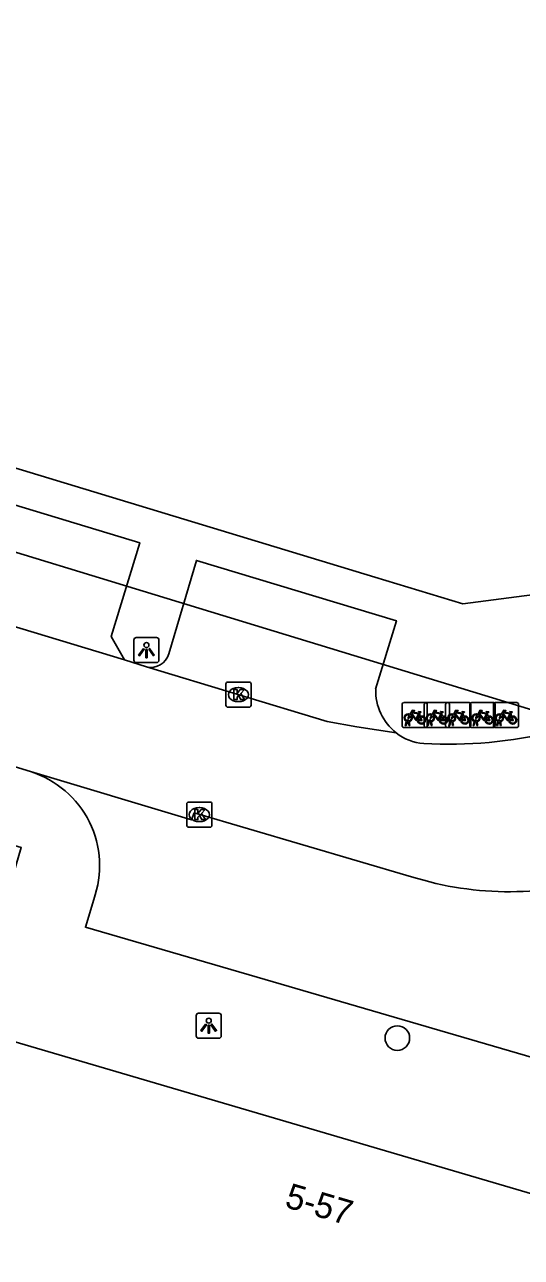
# Model space of a CAD drawing. Extents: x 161772 to 163123, y 383092 to 383917.
# Drawn here: x 163019.32 to 163039.08, y 383683.46 to 383732.53 of the extents above; entities that cross this region are included whole.
import ezdxf

# ---------------------------------------------------------------- set-up
doc = ezdxf.new("R2010")
doc.units = 0
for name, color, linetype in [('IMGEO_Boom', 7, 'Continuous'), ('IMGEO_Fietsenrek', 7, 'Continuous'), ('IMGEO_Kolk', 7, 'Continuous'), ('IMGEO_Lichtpunt', 7, 'Continuous'), ('IMGEO_Pand', 7, 'Continuous'), ('IMGEO_Pand_nummerreeks', 7, 'Continuous'), ('IMGEO_Pand_vergunning_verleend', 7, 'Continuous'), ('IMGEO_Rijbaan_lokaal_open', 7, 'Continuous'), ('IMGEO_Voetpad_open', 7, 'Continuous')]:
    doc.layers.add(name, color=color, linetype=linetype)

msp = doc.modelspace()

# ---------------------------------------------------------------- linework, layer by layer
at = {"layer": 'IMGEO_Boom'}
msp.add_circle((163034.145, 383692.187), 0.489, dxfattribs=at)
at = {"layer": 'IMGEO_Fietsenrek'}
for p, q in [((163034.335, 383704.619), (163034.335, 383705.46)), ((163034.335, 383705.46), (163034.335, 383704.619)), ((163034.41, 383705.544), (163035.251, 383705.544)), ((163035.251, 383705.544), (163034.41, 383705.544)), ((163035.215, 383704.619), (163035.215, 383705.46)), ((163035.215, 383705.46), (163035.215, 383704.619)), ((163035.29, 383705.544), (163036.131, 383705.544)), ((163036.131, 383705.544), (163035.29, 383705.544)), ((163035.335, 383705.469), (163035.335, 383704.628)), ((163035.335, 383704.628), (163035.335, 383705.469)), ((163036.066, 383704.619), (163036.066, 383705.46)), ((163036.066, 383705.46), (163036.066, 383704.619)), ((163036.141, 383705.544), (163036.982, 383705.544)), ((163036.982, 383705.544), (163036.141, 383705.544)), ((163036.215, 383705.469), (163036.215, 383704.628)), ((163036.215, 383704.628), (163036.215, 383705.469)), ((163037.031, 383704.619), (163037.031, 383705.46)), ((163037.031, 383705.46), (163037.031, 383704.619)), ((163037.066, 383705.469), (163037.066, 383704.628)), ((163037.066, 383704.628), (163037.066, 383705.469)), ((163037.106, 383705.544), (163037.947, 383705.544)), ((163037.947, 383705.544), (163037.106, 383705.544)), ((163037.968, 383704.619), (163037.968, 383705.46)), ((163037.968, 383705.46), (163037.968, 383704.619)), ((163038.031, 383705.469), (163038.031, 383704.628)), ((163038.031, 383704.628), (163038.031, 383705.469)), ((163038.043, 383705.544), (163038.884, 383705.544)), ((163038.884, 383705.544), (163038.043, 383705.544)), ((163038.968, 383705.469), (163038.968, 383704.628)), ((163038.968, 383704.628), (163038.968, 383705.469)), ((163035.022, 383705.093), (163035.058, 383704.998)), ((163035.902, 383705.093), (163035.938, 383704.998)), ((163036.753, 383705.093), (163036.789, 383704.998)), ((163037.718, 383705.093), (163037.754, 383704.998)), ((163038.655, 383705.093), (163038.691, 383704.998)), ((163035.26, 383704.544), (163034.419, 383704.544)), ((163034.419, 383704.544), (163035.26, 383704.544)), ((163034.462, 383704.628), (163034.501, 383704.788)), ((163034.496, 383704.628), (163034.462, 383704.628)), ((163034.531, 383704.776), (163034.496, 383704.628)), ((163034.573, 383704.8), (163034.572, 383704.804)), ((163034.614, 383704.628), (163034.58, 383704.77)), ((163034.604, 383704.811), (163034.605, 383704.804)), ((163034.612, 383704.774), (163034.647, 383704.628)), ((163034.647, 383704.628), (163034.614, 383704.628)), ((163036.14, 383704.544), (163035.299, 383704.544)), ((163035.299, 383704.544), (163036.14, 383704.544)), ((163035.342, 383704.628), (163035.381, 383704.788)), ((163035.376, 383704.628), (163035.342, 383704.628)), ((163035.411, 383704.776), (163035.376, 383704.628)), ((163035.453, 383704.8), (163035.452, 383704.804)), ((163035.494, 383704.628), (163035.46, 383704.77)), ((163035.484, 383704.811), (163035.485, 383704.804)), ((163035.492, 383704.774), (163035.527, 383704.628)), ((163035.527, 383704.628), (163035.494, 383704.628)), ((163036.991, 383704.544), (163036.15, 383704.544)), ((163036.15, 383704.544), (163036.991, 383704.544)), ((163036.193, 383704.628), (163036.232, 383704.788)), ((163036.227, 383704.628), (163036.193, 383704.628)), ((163036.262, 383704.776), (163036.227, 383704.628)), ((163036.304, 383704.8), (163036.303, 383704.804)), ((163036.345, 383704.628), (163036.311, 383704.77)), ((163036.335, 383704.811), (163036.336, 383704.804)), ((163036.343, 383704.774), (163036.378, 383704.628)), ((163036.378, 383704.628), (163036.345, 383704.628)), ((163037.956, 383704.544), (163037.115, 383704.544)), ((163037.115, 383704.544), (163037.956, 383704.544)), ((163037.158, 383704.628), (163037.197, 383704.788)), ((163037.192, 383704.628), (163037.158, 383704.628)), ((163037.227, 383704.776), (163037.192, 383704.628)), ((163037.269, 383704.8), (163037.268, 383704.804)), ((163037.31, 383704.628), (163037.276, 383704.77)), ((163037.3, 383704.811), (163037.301, 383704.804)), ((163037.308, 383704.774), (163037.343, 383704.628)), ((163037.343, 383704.628), (163037.31, 383704.628)), ((163038.893, 383704.544), (163038.052, 383704.544)), ((163038.052, 383704.544), (163038.893, 383704.544)), ((163038.095, 383704.628), (163038.134, 383704.788)), ((163038.129, 383704.628), (163038.095, 383704.628)), ((163038.164, 383704.776), (163038.129, 383704.628)), ((163038.206, 383704.8), (163038.205, 383704.804)), ((163038.247, 383704.628), (163038.213, 383704.77)), ((163038.237, 383704.811), (163038.238, 383704.804)), ((163038.245, 383704.774), (163038.28, 383704.628)), ((163038.28, 383704.628), (163038.247, 383704.628))]:
    msp.add_line(p, q, dxfattribs=at)
for points in [[(163034.669, 383705.018), (163034.617, 383704.928), (163034.577, 383704.903), (163034.578, 383704.95), (163034.633, 383705.044)], [(163034.648, 383705.07), (163034.743, 383705.234), (163034.829, 383705.22), (163034.831, 383705.211), (163034.775, 383705.2), (163034.748, 383705.155), (163035.004, 383705.114)], [(163034.944, 383704.826), (163034.894, 383704.826), (163034.703, 383705.077), (163034.684, 383705.045)], [(163034.991, 383705.089), (163034.734, 383705.13), (163034.717, 383705.101), (163034.884, 383704.881), (163034.991, 383705.089)], [(163035.039, 383704.991), (163035.009, 383705.068), (163034.9, 383704.85), (163034.943, 383704.85)], [(163034.973, 383704.85), (163035.093, 383704.849), (163035.049, 383704.963)], [(163035.069, 383704.97), (163035.124, 383704.825), (163034.974, 383704.825)], [(163035.004, 383705.114), (163035.029, 383705.163), (163035.023, 383705.167), (163035, 383705.171), (163034.988, 383705.178), (163034.987, 383705.181), (163034.989, 383705.186), (163035.084, 383705.171), (163035.086, 383705.161), (163035.076, 383705.148), (163035.064, 383705.142), (163035.05, 383705.148), (163035.022, 383705.093)], [(163035.549, 383705.018), (163035.497, 383704.928), (163035.457, 383704.903), (163035.458, 383704.95), (163035.513, 383705.044)], [(163035.528, 383705.07), (163035.623, 383705.234), (163035.709, 383705.22), (163035.711, 383705.211), (163035.655, 383705.2), (163035.628, 383705.155), (163035.884, 383705.114)], [(163035.824, 383704.826), (163035.774, 383704.826), (163035.583, 383705.077), (163035.564, 383705.045)], [(163035.871, 383705.089), (163035.614, 383705.13), (163035.597, 383705.101), (163035.764, 383704.881), (163035.871, 383705.089)], [(163035.919, 383704.991), (163035.889, 383705.068), (163035.78, 383704.85), (163035.823, 383704.85)], [(163035.853, 383704.85), (163035.973, 383704.849), (163035.929, 383704.963)], [(163035.949, 383704.97), (163036.004, 383704.825), (163035.854, 383704.825)], [(163035.884, 383705.114), (163035.909, 383705.163), (163035.903, 383705.167), (163035.88, 383705.171), (163035.868, 383705.178), (163035.867, 383705.181), (163035.869, 383705.186), (163035.964, 383705.171), (163035.966, 383705.161), (163035.956, 383705.148), (163035.944, 383705.142), (163035.93, 383705.148), (163035.902, 383705.093)], [(163036.4, 383705.018), (163036.348, 383704.928), (163036.308, 383704.903), (163036.309, 383704.95), (163036.364, 383705.044)], [(163036.379, 383705.07), (163036.474, 383705.234), (163036.56, 383705.22), (163036.562, 383705.211), (163036.506, 383705.2), (163036.479, 383705.155), (163036.735, 383705.114)], [(163036.675, 383704.826), (163036.625, 383704.826), (163036.434, 383705.077), (163036.415, 383705.045)], [(163036.722, 383705.089), (163036.465, 383705.13), (163036.448, 383705.101), (163036.615, 383704.881), (163036.722, 383705.089)], [(163036.77, 383704.991), (163036.74, 383705.068), (163036.631, 383704.85), (163036.674, 383704.85)], [(163036.704, 383704.85), (163036.824, 383704.849), (163036.78, 383704.963)], [(163036.8, 383704.97), (163036.855, 383704.825), (163036.705, 383704.825)], [(163036.735, 383705.114), (163036.76, 383705.163), (163036.754, 383705.167), (163036.731, 383705.171), (163036.719, 383705.178), (163036.718, 383705.181), (163036.72, 383705.186), (163036.815, 383705.171), (163036.817, 383705.161), (163036.807, 383705.148), (163036.795, 383705.142), (163036.781, 383705.148), (163036.753, 383705.093)], [(163037.365, 383705.018), (163037.313, 383704.928), (163037.273, 383704.903), (163037.274, 383704.95), (163037.329, 383705.044)], [(163037.344, 383705.07), (163037.439, 383705.234), (163037.525, 383705.22), (163037.527, 383705.211), (163037.471, 383705.2), (163037.444, 383705.155), (163037.7, 383705.114)], [(163037.64, 383704.826), (163037.59, 383704.826), (163037.399, 383705.077), (163037.38, 383705.045)], [(163037.687, 383705.089), (163037.43, 383705.13), (163037.413, 383705.101), (163037.58, 383704.881), (163037.687, 383705.089)], [(163037.735, 383704.991), (163037.705, 383705.068), (163037.596, 383704.85), (163037.639, 383704.85)], [(163037.669, 383704.85), (163037.789, 383704.849), (163037.745, 383704.963)], [(163037.765, 383704.97), (163037.82, 383704.825), (163037.67, 383704.825)], [(163037.7, 383705.114), (163037.725, 383705.163), (163037.719, 383705.167), (163037.696, 383705.171), (163037.684, 383705.178), (163037.683, 383705.181), (163037.685, 383705.186), (163037.78, 383705.171), (163037.782, 383705.161), (163037.772, 383705.148), (163037.76, 383705.142), (163037.746, 383705.148), (163037.718, 383705.093)], [(163038.302, 383705.018), (163038.25, 383704.928), (163038.21, 383704.903), (163038.211, 383704.95), (163038.266, 383705.044)], [(163038.281, 383705.07), (163038.376, 383705.234), (163038.462, 383705.22), (163038.464, 383705.211), (163038.408, 383705.2), (163038.381, 383705.155), (163038.637, 383705.114)], [(163038.577, 383704.826), (163038.527, 383704.826), (163038.336, 383705.077), (163038.317, 383705.045)], [(163038.624, 383705.089), (163038.367, 383705.13), (163038.35, 383705.101), (163038.517, 383704.881), (163038.624, 383705.089)], [(163038.672, 383704.991), (163038.642, 383705.068), (163038.533, 383704.85), (163038.576, 383704.85)], [(163038.606, 383704.85), (163038.726, 383704.849), (163038.682, 383704.963)], [(163038.702, 383704.97), (163038.757, 383704.825), (163038.607, 383704.825)], [(163038.637, 383705.114), (163038.662, 383705.163), (163038.656, 383705.167), (163038.633, 383705.171), (163038.621, 383705.178), (163038.62, 383705.181), (163038.622, 383705.186), (163038.717, 383705.171), (163038.719, 383705.161), (163038.709, 383705.148), (163038.697, 383705.142), (163038.683, 383705.148), (163038.655, 383705.093)]]:
    msp.add_lwpolyline(points, dxfattribs=at)
for centre, radius, start, end in [((163034.413, 383705.466), 0.0779, 92.4484, 184.2845), ((163034.413, 383705.466), 0.0779, 92.4484, 184.2845), ((163035.293, 383705.466), 0.0779, 92.4484, 184.2845), ((163035.293, 383705.466), 0.0779, 92.4484, 184.2845), ((163035.257, 383705.466), 0.0779, 2.4484, 94.2845), ((163035.257, 383705.466), 0.0779, 2.4484, 94.2845), ((163036.144, 383705.466), 0.0779, 92.4484, 184.2845), ((163036.144, 383705.466), 0.0779, 92.4484, 184.2845), ((163036.137, 383705.466), 0.0779, 2.4484, 94.2845), ((163036.137, 383705.466), 0.0779, 2.4484, 94.2845), ((163036.988, 383705.466), 0.0779, 2.4484, 94.2845), ((163036.988, 383705.466), 0.0779, 2.4484, 94.2845), ((163037.109, 383705.466), 0.0779, 92.4484, 184.2845), ((163037.109, 383705.466), 0.0779, 92.4484, 184.2845), ((163037.953, 383705.466), 0.0779, 2.4484, 94.2845), ((163037.953, 383705.466), 0.0779, 2.4484, 94.2845), ((163038.046, 383705.466), 0.0779, 92.4484, 184.2845), ((163038.046, 383705.466), 0.0779, 92.4484, 184.2845), ((163038.89, 383705.466), 0.0779, 2.4484, 94.2845), ((163038.89, 383705.466), 0.0779, 2.4484, 94.2845), ((163034.575, 383704.929), 0.159, 62.6766, 242.1369), ((163034.575, 383704.929), 0.129, 63.3192, 238.903), ((163034.575, 383704.929), 0.129, 283.6043, 43.4302), ((163034.575, 383704.929), 0.159, 283.5766, 46.6042), ((163035.102, 383704.845), 0.159, 113.3408, 178.3217), ((163035.102, 383704.845), 0.159, 187.0065, 105.7708), ((163035.102, 383704.845), 0.129, 113.923, 177.9556), ((163035.102, 383704.845), 0.129, 188.6715, 104.5883), ((163035.455, 383704.929), 0.159, 62.6766, 242.1369), ((163035.455, 383704.929), 0.129, 63.3192, 238.903), ((163035.455, 383704.929), 0.129, 283.6043, 43.4302), ((163035.455, 383704.929), 0.159, 283.5766, 46.6042), ((163035.982, 383704.845), 0.159, 113.3408, 178.3217), ((163035.982, 383704.845), 0.159, 187.0065, 105.7708), ((163035.982, 383704.845), 0.129, 113.923, 177.9556), ((163035.982, 383704.845), 0.129, 188.6715, 104.5883), ((163036.306, 383704.929), 0.159, 62.6766, 242.1369), ((163036.306, 383704.929), 0.129, 63.3192, 238.903), ((163036.306, 383704.929), 0.129, 283.6043, 43.4302), ((163036.306, 383704.929), 0.159, 283.5766, 46.6042), ((163036.833, 383704.845), 0.159, 113.3408, 178.3217), ((163036.833, 383704.845), 0.159, 187.0065, 105.7708), ((163036.833, 383704.845), 0.129, 113.923, 177.9556), ((163036.833, 383704.845), 0.129, 188.6715, 104.5883), ((163037.271, 383704.929), 0.159, 62.6766, 242.1369), ((163037.271, 383704.929), 0.129, 63.3192, 238.903), ((163037.271, 383704.929), 0.129, 283.6043, 43.4302), ((163037.271, 383704.929), 0.159, 283.5766, 46.6042), ((163037.798, 383704.845), 0.159, 113.3408, 178.3217), ((163037.798, 383704.845), 0.159, 187.0065, 105.7708), ((163037.798, 383704.845), 0.129, 113.923, 177.9556), ((163037.798, 383704.845), 0.129, 188.6715, 104.5883), ((163038.208, 383704.929), 0.159, 62.6766, 242.1369), ((163038.208, 383704.929), 0.129, 63.3192, 238.903), ((163038.208, 383704.929), 0.129, 283.6043, 43.4302), ((163038.208, 383704.929), 0.159, 283.5766, 46.6042), ((163038.735, 383704.845), 0.159, 113.3408, 178.3217), ((163038.735, 383704.845), 0.159, 187.0065, 105.7708), ((163038.735, 383704.845), 0.129, 113.923, 177.9556), ((163038.735, 383704.845), 0.129, 188.6715, 104.5883), ((163034.413, 383704.622), 0.0779, 182.4484, 274.2845), ((163034.413, 383704.622), 0.0779, 182.4484, 274.2845), ((163034.555, 383704.8), 0.0499, 12.8025, 158.6934), ((163034.575, 383704.929), 0.159, 253.9967, 271.7867), ((163034.555, 383704.8), 0.0174, 12.8025, 163.4502), ((163034.575, 383704.929), 0.129, 253.415, 269.0204), ((163035.293, 383704.622), 0.0779, 182.4484, 274.2845), ((163035.293, 383704.622), 0.0779, 182.4484, 274.2845), ((163035.257, 383704.622), 0.0779, 272.4484, 4.2845), ((163035.257, 383704.622), 0.0779, 272.4484, 4.2845), ((163035.435, 383704.8), 0.0499, 12.8025, 158.6934), ((163035.455, 383704.929), 0.159, 253.9967, 271.7867), ((163035.435, 383704.8), 0.0174, 12.8025, 163.4502), ((163035.455, 383704.929), 0.129, 253.415, 269.0204), ((163036.144, 383704.622), 0.0779, 182.4484, 274.2845), ((163036.144, 383704.622), 0.0779, 182.4484, 274.2845), ((163036.137, 383704.622), 0.0779, 272.4484, 4.2845), ((163036.137, 383704.622), 0.0779, 272.4484, 4.2845), ((163036.286, 383704.8), 0.0499, 12.8025, 158.6934), ((163036.306, 383704.929), 0.159, 253.9967, 271.7867), ((163036.286, 383704.8), 0.0174, 12.8025, 163.4502), ((163036.306, 383704.929), 0.129, 253.415, 269.0204), ((163036.988, 383704.622), 0.0779, 272.4484, 4.2845), ((163036.988, 383704.622), 0.0779, 272.4484, 4.2845), ((163037.109, 383704.622), 0.0779, 182.4484, 274.2845), ((163037.109, 383704.622), 0.0779, 182.4484, 274.2845), ((163037.251, 383704.8), 0.0499, 12.8025, 158.6934), ((163037.271, 383704.929), 0.159, 253.9967, 271.7867), ((163037.251, 383704.8), 0.0174, 12.8025, 163.4502), ((163037.271, 383704.929), 0.129, 253.415, 269.0204), ((163037.953, 383704.622), 0.0779, 272.4484, 4.2845), ((163037.953, 383704.622), 0.0779, 272.4484, 4.2845), ((163038.046, 383704.622), 0.0779, 182.4484, 274.2845), ((163038.046, 383704.622), 0.0779, 182.4484, 274.2845), ((163038.188, 383704.8), 0.0499, 12.8025, 158.6934), ((163038.208, 383704.929), 0.159, 253.9967, 271.7867), ((163038.188, 383704.8), 0.0174, 12.8025, 163.4502), ((163038.208, 383704.929), 0.129, 253.415, 269.0204), ((163038.89, 383704.622), 0.0779, 272.4484, 4.2845), ((163038.89, 383704.622), 0.0779, 272.4484, 4.2845)]:
    msp.add_arc(centre, radius, start, end, dxfattribs=at)
at = {"layer": 'IMGEO_Kolk'}
for p, q in [((163027.321, 383705.433), (163027.321, 383706.285)), ((163027.396, 383706.359), (163028.248, 383706.359)), ((163027.809, 383706.139), (163027.834, 383706.139)), ((163028.322, 383706.285), (163028.322, 383705.433)), ((163027.832, 383705.579), (163027.807, 383705.579)), ((163028.248, 383705.359), (163027.396, 383705.359)), ((163025.766, 383700.656), (163025.766, 383701.508)), ((163025.841, 383701.582), (163026.693, 383701.582)), ((163026.767, 383701.508), (163026.767, 383700.656)), ((163026.254, 383701.362), (163026.279, 383701.362)), ((163026.693, 383700.582), (163025.841, 383700.582)), ((163026.277, 383700.802), (163026.252, 383700.802))]:
    msp.add_line(p, q, dxfattribs=at)
for points in [[(163027.321, 383705.433), (163027.321, 383706.285)], [(163027.396, 383706.359), (163028.248, 383706.359)], [(163027.642, 383706.059), (163027.765, 383706.059), (163027.765, 383705.908), (163027.895, 383706.059), (163028.059, 383706.059), (163027.913, 383705.908), (163028.066, 383705.659), (163027.914, 383705.659), (163027.829, 383705.823), (163027.765, 383705.756), (163027.765, 383705.659), (163027.642, 383705.659), (163027.642, 383706.059)], [(163028.322, 383706.285), (163028.322, 383705.433)], [(163028.248, 383705.359), (163027.396, 383705.359)], [(163025.766, 383700.656), (163025.766, 383701.508)], [(163025.841, 383701.582), (163026.693, 383701.582)], [(163026.767, 383701.508), (163026.767, 383700.656)], [(163026.087, 383701.282), (163026.21, 383701.282), (163026.21, 383701.131), (163026.34, 383701.282), (163026.504, 383701.282), (163026.358, 383701.131), (163026.511, 383700.882), (163026.359, 383700.882), (163026.274, 383701.046), (163026.21, 383700.979), (163026.21, 383700.882), (163026.087, 383700.882), (163026.087, 383701.282)], [(163026.693, 383700.582), (163025.841, 383700.582)]]:
    msp.add_lwpolyline(points, dxfattribs=at)
for centre, start, end in [((163027.398, 383706.283), 91.552, 178.448), ((163027.398, 383706.283), 91.552, 178.448), ((163028.246, 383706.283), 1.552, 88.448), ((163028.246, 383706.283), 1.552, 88.448), ((163027.398, 383705.435), 181.552, 268.448), ((163027.398, 383705.435), 181.552, 268.448), ((163028.246, 383705.435), 271.552, 358.448), ((163028.246, 383705.435), 271.552, 358.448), ((163025.843, 383701.506), 91.552, 178.448), ((163025.843, 383701.506), 91.552, 178.448), ((163026.691, 383701.506), 1.552, 88.448), ((163026.691, 383701.506), 1.552, 88.448), ((163025.843, 383700.658), 181.552, 268.448), ((163025.843, 383700.658), 181.552, 268.448), ((163026.691, 383700.658), 271.552, 358.448), ((163026.691, 383700.658), 271.552, 358.448)]:
    msp.add_arc(centre, 0.0765, start, end, dxfattribs=at)
for centre, major_axis, ratio, start_param, end_param in [((163027.808, 383705.859), (-0.387, 0.002), 0.722429, 4.712389, 7.853982), ((163027.833, 383705.859), (-0.39, 0.002), 0.717154, 1.570796, 4.712389), ((163026.253, 383701.082), (-0.387, 0.002), 0.722429, 4.712389, 7.853982), ((163026.278, 383701.082), (-0.39, 0.002), 0.717154, 1.570796, 4.712389)]:
    msp.add_ellipse(centre, major_axis=major_axis, ratio=ratio, start_param=start_param, end_param=end_param, dxfattribs=at)
at = {"layer": 'IMGEO_Lichtpunt'}
for p, q in [((163023.664, 383708.034), (163023.664, 383707.227)), ((163023.664, 383708.034), (163023.664, 383707.227)), ((163024.566, 383708.129), (163023.758, 383708.129)), ((163024.566, 383708.129), (163023.758, 383708.129)), ((163024.66, 383707.227), (163024.66, 383708.034)), ((163024.66, 383707.227), (163024.66, 383708.034)), ((163023.758, 383707.133), (163024.566, 383707.133)), ((163023.758, 383707.133), (163024.566, 383707.133)), ((163027.044, 383693.177), (163026.236, 383693.177)), ((163027.044, 383693.177), (163026.236, 383693.177)), ((163026.142, 383693.082), (163026.142, 383692.275)), ((163026.142, 383693.082), (163026.142, 383692.275)), ((163027.138, 383692.275), (163027.138, 383693.082)), ((163027.138, 383692.275), (163027.138, 383693.082)), ((163026.236, 383692.181), (163027.044, 383692.181)), ((163026.236, 383692.181), (163027.044, 383692.181))]:
    msp.add_line(p, q, dxfattribs=at)
for points in [[(163024.038, 383707.698), (163024.077, 383707.67), (163023.889, 383707.408), (163023.851, 383707.435), (163024.038, 383707.698)], [(163024.14, 383707.65), (163024.187, 383707.65), (163024.187, 383707.328), (163024.14, 383707.328), (163024.14, 383707.65)], [(163024.25, 383707.67), (163024.288, 383707.697), (163024.475, 383707.435), (163024.436, 383707.407), (163024.25, 383707.67)], [(163026.516, 383692.746), (163026.555, 383692.718), (163026.367, 383692.456), (163026.329, 383692.483), (163026.516, 383692.746)], [(163026.618, 383692.698), (163026.665, 383692.698), (163026.665, 383692.376), (163026.618, 383692.376), (163026.618, 383692.698)], [(163026.728, 383692.718), (163026.766, 383692.745), (163026.953, 383692.483), (163026.914, 383692.455), (163026.728, 383692.718)]]:
    msp.add_lwpolyline(points, dxfattribs=at)
for centre in [(163024.163, 383707.832), (163026.641, 383692.88)]:
    msp.add_circle(centre, 0.0994, dxfattribs=at)
for centre, start, end in [((163023.758, 383708.034), 90, 180), ((163023.758, 383708.034), 90, 180), ((163024.566, 383708.034), 0, 90), ((163024.566, 383708.034), 0, 90), ((163023.758, 383707.227), 180, 270), ((163023.758, 383707.227), 180, 270), ((163024.566, 383707.227), 270, 0), ((163024.566, 383707.227), 270, 360), ((163026.236, 383693.082), 90, 180), ((163026.236, 383693.082), 90, 180), ((163027.044, 383693.082), 0, 90), ((163027.044, 383693.082), 0, 90), ((163026.236, 383692.275), 180, 270), ((163026.236, 383692.275), 180, 270), ((163027.044, 383692.275), 270, 0), ((163027.044, 383692.275), 270, 360)]:
    msp.add_arc(centre, 0.0946, start, end, dxfattribs=at)
at = {"layer": 'IMGEO_Pand'}
msp.add_lwpolyline([(163018.734, 383699.908), (163019.182, 383699.776), (163017.069, 383692.58), (163048.103, 383683.459)], dxfattribs=at)
at = {"layer": 'IMGEO_Pand_vergunning_verleend'}
msp.add_lwpolyline([(162993.909, 383721.134), (163001.45, 383746.157), (163009.166, 383743.831), (163009.809, 383745.965), (163011.405, 383745.484), (163016.15, 383761.229), (163023.626, 383758.976), (163024.262, 383761.086), (163067.776, 383747.972), (163075.772, 383712.068), (163041.89, 383704.522), (162999.381, 383717.505), (162999.921, 383719.274), (162993.909, 383721.134)], dxfattribs=at)
at = {"layer": 'IMGEO_Rijbaan_lokaal_open'}
for points in [[(162992.177, 383716.656), (163000, 383714.29), (163023.283, 383707.249)], [(163019.55, 383702.793), (163005.885, 383706.961), (163000, 383708.733), (162997.967, 383709.345), (162992.281, 383710.933), (162984.721, 383713.266), (162978.169, 383715.193), (162977.562, 383715.386)], [(163023.283, 383707.249), (163024.167, 383706.966)], [(163024.167, 383706.966), (163031.346, 383704.794), (163032.539, 383704.579), (163034.098, 383704.34)], [(163019.55, 383702.793), (163025.96, 383700.871), (163026.063, 383701.155), (163034.709, 383698.609)]]:
    msp.add_lwpolyline(points, dxfattribs=at)
for centre, radius, start, end in [((163035.319, 383705.836), 1.931, 230.774, 266.2561), ((163036.157, 383722.189), 18.305, 266.9825, 283.2784), ((163038.568, 383710.82), 12.806, 252.4617, 288.3088)]:
    msp.add_arc(centre, radius, start, end, dxfattribs=at)
at = {"layer": 'IMGEO_Voetpad_open'}
for points in [[(163046.723, 383710.772), (163036.754, 383709.471), (163033.251, 383710.535), (163000, 383720.632), (162998.032, 383721.23), (162995.718, 383721.946), (162991.799, 383723.184)], [(162992.857, 383721.304), (163000, 383719.14), (163023.893, 383711.901), (163022.751, 383708.172), (163023.283, 383707.249)], [(163025.048, 383707.481), (163026.153, 383711.199), (163034.11, 383708.801), (163033.282, 383706.077)], [(163048.516, 383692.68), (163047.699, 383689.026), (163028.881, 383694.524), (163021.734, 383696.596), (163022.063, 383697.704)]]:
    msp.add_lwpolyline(points, dxfattribs=at)
for centre, radius, start, end in [((163024.344, 383707.675), 0.731, 256.0097, 344.6082), ((163035.408, 383706.015), 2.126, 178.3389, 231.9871), ((163018.366, 383699.044), 3.932, 340.0818, 72.4794)]:
    msp.add_arc(centre, radius, start, end, dxfattribs=at)

# ---------------------------------------------------------------- texts
at = {"layer": 'IMGEO_Pand_nummerreeks'}
msp.add_text('5-57', height=1, rotation=343.6218, dxfattribs=at).set_placement((163029.621, 383685.472))

doc.saveas('drawing.dxf')
